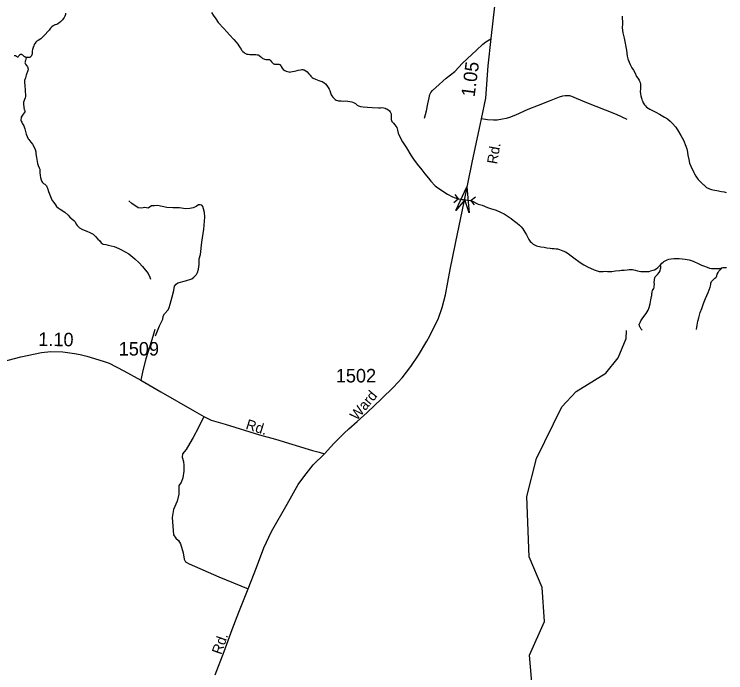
# Model space of a CAD drawing. Extents: x 2220236 to 2384410, y 720751 to 894131.
# Drawn here: x 2322567 to 2329141, y 863135 to 869221 of the extents above; entities that cross this region are included whole.
import ezdxf

# ---------------------------------------------------------------- set-up
doc = ezdxf.new("R2010")
doc.units = 0
doc.layers.add('Default', color=7, linetype='Continuous')

msp = doc.modelspace()

# ---------------------------------------------------------------- linework, layer by layer
at = {"layer": 'Default'}
for p, q in [((2326629.4, 867482.3), (2326668.7, 867514.4)), ((2326638.7, 867555.4), (2326668.7, 867514.4)), ((2326668.7, 867514.4), (2326788.6, 867499.1)), ((2326827.9, 867531.2), (2326788.6, 867499.1)), ((2326818.6, 867458.1), (2326788.6, 867499.1))]:
    msp.add_line(p, q, dxfattribs=at)
for points in [[(2326724.5, 867487.4), (2326798.1, 867850.5), (2326866.6, 868166.9), (2326883.9, 868252.8), (2326922.8, 868446.3), (2326945.6, 868743.4), (2326974.8, 868997.8), (2327008.9, 869295.3), (2327028.2, 869502.7), (2327037, 869673.2), (2327015.9, 869840.1), (2326959.7, 870256.7)], [(2323041.9, 869229.5), (2323039.9, 869219.6), (2323033.7, 869203.8), (2323027.9, 869191.1), (2323019.7, 869179.4), (2323011.8, 869169), (2322993.9, 869151.1), (2322978.5, 869136.7), (2322969.3, 869132.1), (2322959.3, 869126.9), (2322947.9, 869122.2), (2322941.9, 869121.2), (2322936.8, 869119.4), (2322931.8, 869117.5), (2322926, 869113.9), (2322915.7, 869105.3), (2322909.8, 869099.2), (2322903.7, 869090.8), (2322889.8, 869073), (2322881.8, 869065.3), (2322849.7, 869031.1), (2322821.8, 869001.4), (2322811.7, 868993.6), (2322787.6, 868979.4), (2322775.8, 868971.5), (2322767.8, 868961.4), (2322759.7, 868952.8), (2322751.7, 868939.5), (2322747.7, 868929.3), (2322741.7, 868913.5), (2322735.7, 868895.2), (2322734.3, 868883.8), (2322733.7, 868875.5), (2322733.5, 868864.7), (2322732.5, 868855.7), (2322729.7, 868845), (2322728.1, 868839.9), (2322725.7, 868835), (2322718.9, 868825.7), (2322709.7, 868821.1), (2322689.9, 868820.3), (2322677.8, 868822.2)], [(2324390.3, 869238), (2324406.3, 869213.2), (2324428.4, 869177.1), (2324452.2, 869142.9), (2324502.2, 869089.1), (2324530.3, 869059.1), (2324556.3, 869028.9), (2324596.3, 868987.1), (2324618.2, 868963.4), (2324634.3, 868943.7), (2324642.2, 868929.2), (2324654.3, 868909.1), (2324662.4, 868897.2), (2324668.3, 868889.2), (2324680.3, 868874.9), (2324690.3, 868865.5), (2324699.1, 868859.3), (2324709.3, 868854.7), (2324717.2, 868852.6), (2324728.3, 868851.5), (2324742.4, 868849.5), (2324761.2, 868847.8), (2324774.2, 868847.6), (2324786.3, 868847.3), (2324800.3, 868847), (2324812.3, 868846.7), (2324815.5, 868846.9), (2324818.7, 868846.2), (2324822, 868844.5), (2324826.5, 868842.3), (2324830.2, 868839.3), (2324842.2, 868829), (2324850.4, 868821.1), (2324856.6, 868816.5), (2324863.9, 868811.8), (2324872.9, 868807.4), (2324880.2, 868805.1), (2324892.5, 868803.2), (2324904.3, 868802.9), (2324914.3, 868803.3), (2324919.5, 868802.7), (2324924.4, 868801.3), (2324928.5, 868798.9), (2324934.3, 868793.5), (2324944.4, 868781.5), (2324952.2, 868771.2), (2324958.3, 868764.9), (2324962.2, 868762.6), (2324965.9, 868761), (2324970.9, 868759.6), (2324976.4, 868759), (2324988.3, 868759.5), (2324998.5, 868759.9), (2325006.4, 868759.5), (2325012.4, 868758.9), (2325018.4, 868757.6), (2325022.1, 868755.1), (2325024.4, 868752.8), (2325030.4, 868743.2), (2325034.3, 868736.8), (2325042.7, 868723.1), (2325052.3, 868711.3), (2325066.4, 868701.1), (2325078.4, 868695.2), (2325090.4, 868691.5), (2325104.5, 868688.8), (2325114.4, 868686.7), (2325122.4, 868687), (2325138.4, 868691), (2325156.9, 868695), (2325180.4, 868701), (2325190.3, 868703), (2325212.4, 868707.1), (2325224.5, 868709.4), (2325233.3, 868709.7), (2325240.7, 868708.2), (2325246.4, 868706.9), (2325260.4, 868696.8), (2325273.6, 868686.8), (2325290.4, 868669.3), (2325302.5, 868656.8), (2325308.4, 868648.8), (2325314.5, 868640.8), (2325320.4, 868635.3), (2325328.4, 868630.6), (2325350.4, 868619.3), (2325366.5, 868613.4), (2325382.5, 868607.4), (2325398.5, 868603.3), (2325411.9, 868598), (2325426.4, 868591.2), (2325442.4, 868577.1), (2325456.3, 868561.2), (2325468.4, 868542.9), (2325476.4, 868529.2), (2325481.5, 868516.4), (2325488.4, 868495.3)], [(2328183.4, 869203.3), (2328187.3, 869132.8), (2328183.5, 869094.8), (2328189.4, 869047.5), (2328203.4, 868998.8), (2328223.3, 868889), (2328227.3, 868861.1), (2328231.4, 868833.5), (2328235.4, 868809.1), (2328247.3, 868776.7), (2328257.3, 868757.3), (2328273.4, 868726.8), (2328289.4, 868702.8), (2328299.4, 868682.8), (2328317.4, 868645), (2328327.4, 868629), (2328339.4, 868611.4), (2328343.3, 868603.4), (2328349.3, 868588.8), (2328353.5, 868575), (2328353.4, 868553), (2328352.1, 868529.9), (2328351.3, 868506.9), (2328353.4, 868484.8), (2328356.7, 868466.1), (2328361.4, 868444.9), (2328364.2, 868434.4), (2328369.3, 868423.2), (2328371.5, 868419.1), (2328378.6, 868402.2), (2328383.3, 868393.4), (2328389.3, 868383), (2328397.9, 868373.3), (2328409.4, 868363.2), (2328423.4, 868353.2), (2328439.3, 868344.8), (2328465.3, 868331.1), (2328495.4, 868315.1), (2328529.3, 868296.7), (2328575.4, 868270.8), (2328601.3, 868254.6), (2328627.8, 868233.5), (2328645.1, 868215.4), (2328679.8, 868175.8), (2328703.3, 868137.4), (2328725.4, 868101.3), (2328749.4, 868057.2), (2328771.4, 868000.5), (2328781.3, 867977.3), (2328787.4, 867947.1), (2328791.4, 867918.5), (2328799.3, 867877), (2328807.4, 867844.5), (2328817.3, 867817.1), (2328825.4, 867801), (2328837.3, 867778.5), (2328847.4, 867756.7), (2328853.3, 867744.8), (2328865.3, 867724.6), (2328877.4, 867704.7), (2328887.2, 867692.7), (2328899.3, 867680.8), (2328921.4, 867658.9), (2328933.5, 867648.6), (2328939.3, 867643.2), (2328951.4, 867630.5), (2328957.5, 867625), (2328963.9, 867619.6), (2328969.4, 867616.5), (2328979.4, 867612.9), (2328991.3, 867608.4), (2329009.4, 867602.5), (2329021.3, 867599), (2329057.5, 867590.7), (2329101.5, 867582.5), (2329125.4, 867578.7), (2329143.5, 867572.8)], [(2326356.3, 868260), (2326375.6, 868328.6), (2326389.7, 868391.8), (2326402, 868448.1), (2326407.3, 868479.7), (2326416, 868497.3), (2326431.9, 868514.9), (2326463.5, 868543), (2326558.3, 868629.1), (2326639.1, 868692.4), (2326709.4, 868768), (2326839.4, 868889.3), (2326897.3, 868943.7), (2326925.4, 868966.6), (2326953.5, 868984.2), (2326974.8, 868997.8)], [(2322677.8, 868822.2), (2322673.6, 868823), (2322668.9, 868825.3), (2322663.6, 868827.4), (2322657.7, 868831.4), (2322651.6, 868836.7), (2322649.7, 868839.3), (2322645.6, 868843.1), (2322641.4, 868846.3), (2322636.5, 868848.5), (2322631.7, 868849.1), (2322628.2, 868848.2), (2322623.6, 868847.2), (2322616.7, 868843.5), (2322612.3, 868839.3), (2322607.8, 868833.3), (2322603.6, 868827.4), (2322601.7, 868824.9), (2322600.1, 868824), (2322598.6, 868823.2), (2322593.6, 868827), (2322587.7, 868830.9), (2322579.7, 868835.6), (2322576.4, 868836.3), (2322573.6, 868836.9), (2322565.6, 868837.4)], [(2322677.8, 868822.2), (2322673.9, 868806.6), (2322669.9, 868792.5), (2322667.9, 868785.8), (2322666.6, 868778.3), (2322666.5, 868772.5), (2322667.9, 868766.2), (2322672.1, 868758.2), (2322690.1, 868734.3), (2322692.7, 868728.6), (2322694.2, 868722), (2322694.3, 868713.8), (2322692.3, 868699.8), (2322678.4, 868658.2), (2322670.6, 868634), (2322662.6, 868608.3), (2322662.7, 868596.1), (2322664.8, 868554.4), (2322667.1, 868524.1), (2322667, 868510), (2322669.1, 868497.9), (2322671.1, 868484), (2322671.2, 868475.8), (2322671.2, 868461.8), (2322669.3, 868449.5), (2322663.4, 868433.7), (2322659.5, 868421.9), (2322653.4, 868409.4), (2322651.9, 868405.2), (2322651.6, 868399.6), (2322653.5, 868385.6), (2322659.8, 868341.5), (2322661, 868335.9), (2322663.7, 868331.8), (2322665.8, 868325.3), (2322665.2, 868321.3), (2322663.9, 868317.8), (2322642, 868287.5), (2322636, 868277.5), (2322632.1, 868269.9), (2322630, 868261.6), (2322628.1, 868249.1), (2322628.5, 868240.2), (2322630.2, 868233.6), (2322636.3, 868221.7), (2322644.2, 868207.2), (2322654.4, 868189.6), (2322664.5, 868161.2), (2322672.5, 868137.7), (2322678.8, 868111.8), (2322686.9, 868089.9), (2322696.9, 868069.9), (2322703, 868061.9), (2322719.2, 868039.6), (2322737.2, 868019.7), (2322748.7, 867997.4), (2322759.4, 867971.4), (2322765.5, 867949.7), (2322767.6, 867931.5), (2322771.8, 867897.3), (2322782.1, 867841.9), (2322788.1, 867821.7), (2322798.2, 867799.9), (2322802.1, 867787.7), (2322802.3, 867773.9), (2322802.4, 867757.5), (2322806.4, 867731.2), (2322810.6, 867711.8), (2322816.7, 867691.7), (2322822.8, 867673.7), (2322829.1, 867665.7), (2322838.8, 867657.9), (2322848.8, 867650.1), (2322858.9, 867641.6), (2322864.4, 867635.2), (2322869, 867625.6), (2322873.1, 867613.5), (2322883.2, 867581.9), (2322895.2, 867552), (2322907.4, 867522.1), (2322917.6, 867499.5), (2322931.6, 867479.7), (2322947.7, 867458.1), (2322957.9, 867443.7), (2322971.8, 867430.5), (2322991.9, 867418.1), (2323034.1, 867390.2), (2323064.2, 867364.5), (2323082.3, 867346.4), (2323116.4, 867315), (2323130.6, 867300.8), (2323140.8, 867282.2), (2323148.7, 867268.7), (2323154.7, 867260.7), (2323170.8, 867246.6), (2323197, 867232.9), (2323239.1, 867217.4)], [(2325488.4, 868495.3), (2325496.5, 868476.8), (2325502.2, 868465.5), (2325510.5, 868452.8), (2325519.3, 868444.2), (2325528.5, 868435.3), (2325532.5, 868433.1), (2325542.4, 868426.9), (2325552.6, 868423.3), (2325564.4, 868421.4), (2325587.3, 868419.7), (2325604.6, 868418.8), (2325626.6, 868418.9), (2325648.4, 868417.4), (2325666.2, 868414.8), (2325684.7, 868411.5), (2325702.3, 868405.6), (2325720.6, 868394.8), (2325732.4, 868384.7), (2325736.6, 868380.8), (2325746.4, 868374.6), (2325766.5, 868368.9), (2325790.6, 868364.9), (2325830.6, 868360.9), (2325874.5, 868359.3), (2325932.6, 868356.9), (2325950.6, 868356.8), (2325964.6, 868357.4), (2325981.3, 868354.7), (2325994.5, 868351.2), (2326004.7, 868346.6), (2326008.5, 868345.2), (2326018.6, 868339), (2326033.2, 868328.2), (2326040.6, 868319.5), (2326044.7, 868313), (2326048.6, 868299.2), (2326048.6, 868291), (2326048.6, 868281.2), (2326048.7, 868268.8), (2326050.5, 868249.3), (2326053.1, 868238.8), (2326056.7, 868230.7), (2326062.6, 868222.7), (2326070.6, 868213.1), (2326082.6, 868198.8), (2326092.7, 868187), (2326100.6, 868173.3), (2326108.6, 868150.6), (2326114.6, 868120.6), (2326132.6, 868082.8), (2326154.6, 868042.6), (2326190.5, 867986.7), (2326230.7, 867918.5), (2326254.7, 867880.9), (2326290.5, 867836.5), (2326332.5, 867783.2), (2326360.5, 867745), (2326394.6, 867704.5), (2326416.6, 867679.2), (2326454.6, 867636.4), (2326468.7, 867624.7), (2326516.6, 867593.1), (2326570.7, 867556.7), (2326616, 867532.2), (2326641.5, 867522.8), (2326668.3, 867515.4), (2326703.8, 867508.7), (2326728.7, 867506.7), (2326781, 867498.7), (2326800.4, 867492), (2326854.1, 867465.8), (2326890.3, 867457.1), (2326940.6, 867434.8), (2326966.4, 867426.9), (2327020.7, 867409.5), (2327065.4, 867388.3), (2327094.8, 867374.7), (2327122.5, 867357), (2327158.7, 867332.9), (2327176.7, 867319.1), (2327214.7, 867288.6), (2327234.9, 867270.4), (2327250.8, 867254.7), (2327264.7, 867236.4), (2327284.7, 867206.8), (2327300.7, 867182.9), (2327312.7, 867158.8), (2327322.9, 867140.4), (2327334.7, 867120.3), (2327344.9, 867110.1), (2327360.7, 867096.7), (2327378.7, 867086), (2327392.3, 867081.6), (2327430.9, 867072.6), (2327462.5, 867067.3), (2327487.9, 867063.5)], [(2328231.4, 868247.7), (2328131.3, 868293.4), (2327843.2, 868407.7), (2327720.3, 868460.4), (2327700.9, 868465.7), (2327681.6, 868467.4), (2327657, 868467.4), (2327632.4, 868463.9), (2327602.6, 868453.4), (2327509.5, 868416.4), (2327407.6, 868377.8), (2327312.8, 868339.1), (2327196.8, 868288.1), (2327142.4, 868267), (2327110.7, 868256.5), (2327079.1, 868249.5), (2327028.2, 868242.4), (2326996.6, 868240.7), (2326940.4, 868246), (2326883.9, 868252.8)], [(2323872.8, 866247.4), (2323908, 866341.4), (2323941.4, 866401.8), (2323943, 866429.7), (2323956.9, 866451.9), (2323988.4, 866490.2), (2323998.1, 866510.4), (2324007.9, 866540.4), (2324027, 866610.6), (2324040.5, 866668.8), (2324048, 866708.7), (2324061.9, 866726.9), (2324079.8, 866739.1), (2324149.5, 866757.9), (2324207.3, 866776.5), (2324227.1, 866790.7), (2324250.8, 866814.9), (2324260.4, 866835.1), (2324270.3, 866865.1), (2324275.8, 866907.2), (2324277.2, 866959.2), (2324288.7, 867001.3), (2324301.7, 867115.3), (2324320.3, 867235.5), (2324327, 867345.6), (2324324.6, 867389.6), (2324316.2, 867423.4), (2324308.1, 867445.3), (2324299.8, 867457.2), (2324283.9, 867459.1), (2324269.9, 867458.9), (2324247.9, 867442.6), (2324220.2, 867432.5), (2324188.3, 867426), (2324150.3, 867423.6), (2324094.2, 867431.1), (2324032.3, 867432.4), (2323976.2, 867435.7), (2323892, 867452.9), (2323864.1, 867450.5), (2323834.1, 867450.3), (2323804.4, 867429.9), (2323772.3, 867435.5), (2323742.3, 867429.3), (2323712.5, 867430.9), (2323654, 867470.3), (2323625.8, 867496)], [(2325433.2, 865157.1), (2325519.5, 865252.6), (2325614.1, 865348.1), (2325657.3, 865387.9), (2325737, 865456), (2325829.1, 865539), (2325960.2, 865665.3), (2326069.7, 865774.9), (2326150.2, 865859.6), (2326231.6, 865965.9), (2326301.3, 866068.8), (2326377.6, 866198.4), (2326405.8, 866248.2), (2326434, 866306.3), (2326482.8, 866402.2), (2326522.3, 866509.4), (2326553.1, 866627.2), (2326596.1, 866860.9), (2326644.4, 867103.5), (2326709.4, 867412.8), (2326724.5, 867487.4)], [(2323239.1, 867217.4), (2323267.1, 867202.9), (2323295.1, 867186.9), (2323317.4, 867167.2), (2323339.3, 867143.5), (2323353.5, 867129.4), (2323369.5, 867109.5), (2323379.1, 867101.7), (2323389.7, 867097.1), (2323413.7, 867091.7), (2323435.7, 867086), (2323489.8, 867074.2), (2323534, 867056.4), (2323557.9, 867044.2), (2323626.3, 867006.8), (2323682.4, 866960.6), (2323720.7, 866924.4), (2323752.9, 866888.9), (2323803.2, 866825.3), (2323820.2, 866790.8), (2323827.4, 866771.3)], [(2327487.9, 867063.5), (2327517.5, 867058.9), (2327535.6, 867057.3), (2327555.5, 867054.7), (2327572.9, 867053), (2327586.8, 867051.2), (2327604.8, 867046.9), (2327636.9, 867034.2), (2327659.8, 867024.5), (2327684.9, 867010.8), (2327712.8, 866988.9), (2327736.9, 866968.7), (2327795, 866926.6), (2327828.7, 866905), (2327869, 866884.7), (2327892.2, 866874), (2327924.8, 866858.9), (2327942.9, 866852.3), (2327961, 866846.4), (2327972.7, 866843.7), (2327988.9, 866842.8), (2328008.9, 866844.4), (2328030.1, 866845.2), (2328046.9, 866844.3), (2328063, 866842.4), (2328075.4, 866842.1), (2328087, 866842.6), (2328102.9, 866845), (2328123, 866848.3), (2328161, 866852.2), (2328178.9, 866854.6), (2328203.1, 866856.3), (2328229, 866858.4), (2328247.1, 866860.8), (2328263.3, 866861.4), (2328279.1, 866860.5), (2328305, 866854.9), (2328325.1, 866850.7), (2328341.9, 866847.4), (2328355, 866844.6), (2328363.1, 866843.3), (2328371.1, 866842.8), (2328383.1, 866842.5), (2328393.1, 866842.9), (2328403.1, 866842.5), (2328417.5, 866843.1), (2328433, 866844.6), (2328448.9, 866848.4), (2328469.1, 866854.3), (2328483.1, 866858.8), (2328497.2, 866866.8), (2328513.1, 866879.1), (2328523.1, 866888.5), (2328538.4, 866905.5)], [(2328538.4, 866905.5), (2328539.1, 866906.3), (2328551, 866919), (2328561.2, 866928.7), (2328569.2, 866934.6), (2328581.1, 866942.5), (2328599.2, 866950.6), (2328615.1, 866956.3), (2328636.5, 866961.2), (2328661.2, 866964.6), (2328681.2, 866964.6), (2328709.1, 866962.5), (2328737.2, 866960.5), (2328767.4, 866956.7), (2328803.2, 866950.8), (2328839.2, 866938.3), (2328891.2, 866912.6), (2328917.2, 866903), (2328935.3, 866896.4), (2328967.8, 866883.7), (2328991.2, 866874.9), (2329008.2, 866871.4), (2329031.2, 866870.7), (2329041.2, 866870.3), (2329061.2, 866870.3), (2329077.2, 866871), (2329085.2, 866870.5), (2329088.2, 866870.6), (2329091.2, 866870.8), (2329093.4, 866870.9), (2329095.2, 866871.7), (2329097.4, 866872.6), (2329104.6, 866876.1)], [(2328367.7, 866300.3), (2328364.4, 866303.5), (2328358.9, 866310.5), (2328353.2, 866321.9), (2328351.1, 866325.8), (2328347.8, 866332.3), (2328344.5, 866340.3), (2328342.9, 866344.5), (2328341.9, 866349.2), (2328341.7, 866353.4), (2328342, 866356.6), (2328343, 866360.9), (2328349, 866372.5), (2328357, 866386.9), (2328368.9, 866404.6), (2328385, 866426.6), (2328405, 866456.1), (2328423.1, 866486.4), (2328432.2, 866509.8), (2328442.4, 866543.8), (2328450, 866582.6), (2328453, 866596.7), (2328455.9, 866613.2), (2328457, 866622.3), (2328459.1, 866638.8), (2328459.9, 866648.8), (2328461, 866656), (2328465.1, 866668.6), (2328475.1, 866686.2), (2328478.9, 866698), (2328480.9, 866711.9), (2328481.1, 866722.7), (2328480.4, 866744.7), (2328481.1, 866760.3), (2328483.2, 866768.6), (2328487.1, 866784.4), (2328489.1, 866794.3), (2328491, 866796.9), (2328504.3, 866808.9), (2328511.1, 866815), (2328525.2, 866832.7), (2328535, 866850.4), (2328539.2, 866866.9), (2328541.1, 866878.4), (2328541.1, 866893.2), (2328538.4, 866905.5)], [(2328869.5, 866306), (2328877.2, 866348.2), (2328883.1, 866384.6), (2328891.1, 866414.6), (2328903.2, 866464.3), (2328919.2, 866500.2), (2328935.3, 866546.8), (2328953.2, 866592.6), (2328977.3, 866648.6), (2328997.2, 866698.6), (2329001.6, 866723.4), (2329003.3, 866736.7), (2329008.7, 866750.7), (2329014.4, 866757.6), (2329023.1, 866766.1), (2329033.1, 866774.7), (2329041.3, 866780.9), (2329048.4, 866787), (2329054.1, 866795.4), (2329057.3, 866804.5), (2329062.5, 866819.6), (2329069.5, 866834.5), (2329077.2, 866846.4), (2329097.3, 866868.4), (2329104.6, 866876.1)], [(2329104.6, 866876.1), (2329108, 866877.1), (2329115.7, 866879.2), (2329125.2, 866880.4), (2329139.7, 866880.2), (2329149.3, 866878.8)], [(2323867.3, 866308), (2323847.4, 866241.6), (2323819.1, 866151.9), (2323784.3, 866037.3), (2323754.4, 865927.7), (2323736.2, 865838)], [(2327355.5, 862975.2), (2327327.6, 863299), (2327465.6, 863609.9), (2327445.5, 863924.2), (2327325.5, 864208.1), (2327303.6, 864765.2), (2327391.5, 865116.7), (2327627.6, 865592.5), (2327759.6, 865735.6), (2328032.5, 865904.4), (2328147.6, 866047), (2328220.6, 866224), (2328222.6, 866293.5)], [(2328222.6, 866293.5), (2328223.5, 866297.3)], [(2322451.5, 866007.4), (2322627.5, 866053.9), (2322820, 866093.7), (2322906.3, 866103.7), (2323014.7, 866102.2), (2323125.4, 866085.4), (2323175.2, 866077.1), (2323238.2, 866060.5), (2323389.3, 866014), (2323445.7, 865997.4), (2323580.1, 865926), (2323736.2, 865838), (2323922, 865730), (2324231.6, 865554), (2324319.6, 865504.2), (2324387.6, 865471), (2324515.4, 865431.1), (2324834.1, 865333.1), (2324980.1, 865293.2), (2325322, 865188.6), (2325383.4, 865173.7), (2325433.2, 865157.1)], [(2324319.6, 865504.2), (2324266.4, 865394.6), (2324220, 865309.9), (2324190.1, 865258.4), (2324154.4, 865198.6), (2324121.2, 865157.1), (2324119.6, 865127.2), (2324129.5, 865087.3), (2324134.5, 865050.8), (2324134.5, 864999.3), (2324126.2, 864937.8), (2324109.6, 864893), (2324088, 864866.4), (2324088, 864831.6), (2324086.4, 864785.1), (2324071.4, 864720.3), (2324038.2, 864643.9), (2324025.8, 864570.8), (2324037.4, 864411.4), (2324059, 864379.8), (2324083.9, 864358.2), (2324102.1, 864326.7), (2324127, 864243.6), (2324137, 864185.5), (2324150.3, 864160.6), (2324181.8, 864142.3), (2324458.5, 864022.5), (2324727.8, 863912.3)], [(2324422.5, 863115.1), (2324505.4, 863332.7), (2324581.8, 863533.7), (2324643.2, 863694.7), (2324727.8, 863912.3), (2324805.8, 864108.3), (2324872.2, 864289.3), (2324945.3, 864442.1), (2325088, 864694.5), (2325189.2, 864873.9), (2325242.4, 864947), (2325330.3, 865056.6), (2325433.2, 865157.1)]]:
    msp.add_lwpolyline(points, dxfattribs=at)
msp.add_lwpolyline([(2326647.1, 867405.5), (2326749.5, 867626.9), (2326771.5, 867384), (2326728.7, 867506.7)], close=True, dxfattribs=at)

# ---------------------------------------------------------------- texts
for s, height, rotation, p in [('1.05', 125, 82.41667, (2326819.9, 868451)), ('Rd.', 95, 79.86246, (2327027.1, 867830.6)), ('1.10', 125, 359.18555, (2322789, 866155.8)), ('Ward', 95, 49.86753, (2325732, 865460.2)), ('Rd.', 95, 342.69859, (2324699.3, 865390)), ('Rd.', 95, 70.7572, (2324479.5, 863297.2))]:
    msp.add_text(s, height=height, rotation=rotation, dxfattribs=at).set_placement(p)
for s, p in [('1509', (2323532.7, 866066.5)), ('1502', (2325538.4, 865818))]:
    msp.add_text(s, height=125, dxfattribs=at).set_placement(p)

doc.saveas('drawing.dxf')
